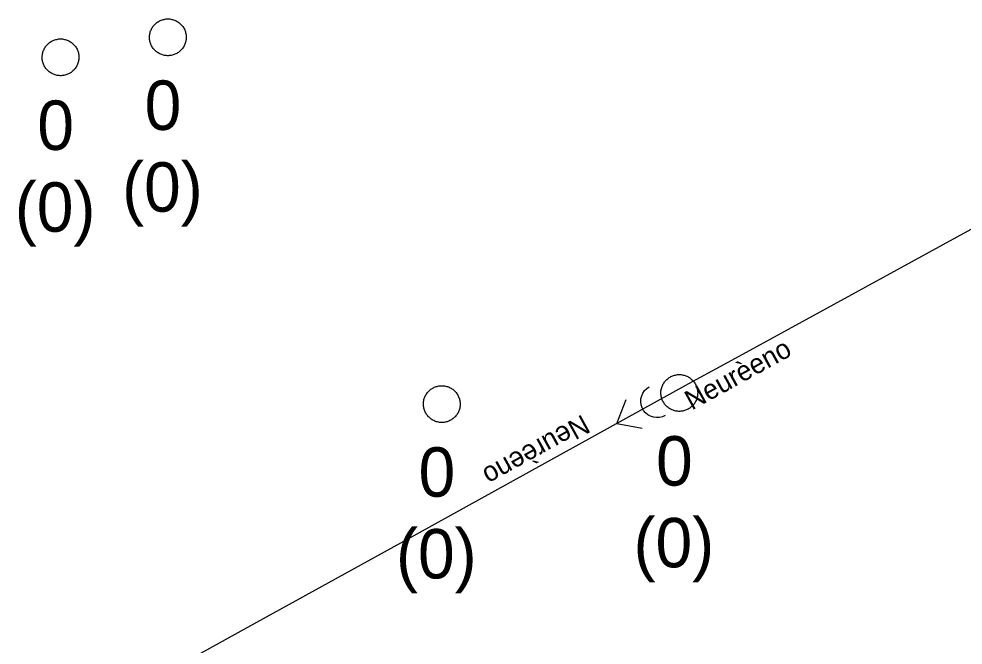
# Model space of a CAD drawing. Extents: x -606452 to -604459, y -1157823 to -1156972.
# Drawn here: x -605992.25 to -605979.41, y -1157446.3 to -1157437.79 of the extents above; entities that cross this region are included whole.
import ezdxf

# ---------------------------------------------------------------- set-up
doc = ezdxf.new("R2010")
doc.units = 0
doc.layers.add('Stoka', color=7, linetype='Continuous')
doc.layers.add('Vstupní šachta stoky', color=7, linetype='Continuous')

msp = doc.modelspace()

# ---------------------------------------------------------------- linework, layer by layer
at = {"layer": 'Stoka'}
for points in [[(-605980.496, -1157441.303), (-605978.68, -1157440.31)], [(-605982.458, -1157442.377), (-605980.496, -1157441.303)], [(-605983.14, -1157442.75), (-605982.458, -1157442.377)], [(-605985.098, -1157443.831), (-605983.14, -1157442.75)], [(-605983.463, -1157443.185), (-605983.5, -1157443.201), (-605983.541, -1157443.21), (-605983.582, -1157443.212), (-605983.623, -1157443.206), (-605983.662, -1157443.193), (-605983.698, -1157443.173), (-605983.729, -1157443.146), (-605983.756, -1157443.114), (-605983.776, -1157443.078), (-605983.788, -1157443.039), (-605983.794, -1157442.998), (-605983.792, -1157442.957), (-605983.782, -1157442.917), (-605983.766, -1157442.879), (-605983.742, -1157442.845), (-605983.713, -1157442.816), (-605983.679, -1157442.793)], [(-605984.12, -1157443.291), (-605983.992, -1157442.965)], [(-605984.119, -1157443.292), (-605983.776, -1157443.356)], [(-605987.055, -1157444.911), (-605985.098, -1157443.831)], [(-605989.013, -1157445.992), (-605987.055, -1157444.911)], [(-605990.97, -1157447.073), (-605989.013, -1157445.992)]]:
    msp.add_lwpolyline(points, dxfattribs=at)
at = {"layer": 'Vstupní šachta stoky'}
for p, q in [((-605990.237, -1157437.795), (-605990.224, -1157437.795)), ((-605991.696, -1157438.067), (-605991.683, -1157438.067)), ((-605983.284, -1157442.627), (-605983.271, -1157442.627)), ((-605986.513, -1157442.778), (-605986.5, -1157442.778))]:
    msp.add_line(p, q, dxfattribs=at)
for points in [[(-605990.224, -1157437.795), (-605990.211, -1157437.795), (-605990.198, -1157437.796), (-605990.185, -1157437.798), (-605990.172, -1157437.801), (-605990.159, -1157437.804), (-605990.146, -1157437.807), (-605990.134, -1157437.812), (-605990.122, -1157437.817), (-605990.11, -1157437.823), (-605990.098, -1157437.829), (-605990.087, -1157437.836), (-605990.076, -1157437.844), (-605990.066, -1157437.852), (-605990.056, -1157437.86), (-605990.046, -1157437.869), (-605990.037, -1157437.879), (-605990.029, -1157437.889), (-605990.021, -1157437.9), (-605990.013, -1157437.911), (-605990.006, -1157437.922), (-605990, -1157437.934), (-605989.995, -1157437.946), (-605989.99, -1157437.958), (-605989.985, -1157437.97), (-605989.982, -1157437.983), (-605989.979, -1157437.996), (-605989.977, -1157438.009), (-605989.975, -1157438.022), (-605989.974, -1157438.035), (-605989.974, -1157438.048), (-605989.975, -1157438.062), (-605989.976, -1157438.075), (-605989.978, -1157438.088), (-605989.98, -1157438.101), (-605989.984, -1157438.113), (-605989.987, -1157438.126), (-605989.992, -1157438.138), (-605989.997, -1157438.151), (-605990.003, -1157438.162), (-605990.01, -1157438.174), (-605990.017, -1157438.185), (-605990.024, -1157438.196), (-605990.033, -1157438.206), (-605990.041, -1157438.216), (-605990.051, -1157438.225), (-605990.061, -1157438.234), (-605990.071, -1157438.243), (-605990.081, -1157438.25), (-605990.092, -1157438.258), (-605990.104, -1157438.264), (-605990.116, -1157438.27), (-605990.128, -1157438.276), (-605990.14, -1157438.28), (-605990.152, -1157438.285), (-605990.165, -1157438.288), (-605990.178, -1157438.291), (-605990.191, -1157438.293), (-605990.204, -1157438.294), (-605990.217, -1157438.295), (-605990.231, -1157438.295), (-605990.244, -1157438.294), (-605990.257, -1157438.293), (-605990.27, -1157438.291), (-605990.283, -1157438.288), (-605990.296, -1157438.285), (-605990.308, -1157438.28), (-605990.32, -1157438.276), (-605990.332, -1157438.27), (-605990.344, -1157438.264), (-605990.356, -1157438.258), (-605990.367, -1157438.25), (-605990.377, -1157438.243), (-605990.387, -1157438.234), (-605990.397, -1157438.225), (-605990.407, -1157438.216), (-605990.415, -1157438.206), (-605990.424, -1157438.196), (-605990.431, -1157438.185), (-605990.438, -1157438.174), (-605990.445, -1157438.162), (-605990.451, -1157438.151), (-605990.456, -1157438.138), (-605990.461, -1157438.126), (-605990.464, -1157438.113), (-605990.468, -1157438.101), (-605990.47, -1157438.088), (-605990.472, -1157438.075), (-605990.473, -1157438.062), (-605990.474, -1157438.048), (-605990.474, -1157438.035), (-605990.473, -1157438.022), (-605990.471, -1157438.009), (-605990.469, -1157437.996), (-605990.466, -1157437.983), (-605990.463, -1157437.97), (-605990.458, -1157437.958), (-605990.453, -1157437.946), (-605990.448, -1157437.934), (-605990.442, -1157437.922), (-605990.435, -1157437.911)], [(-605990.435, -1157437.911), (-605990.427, -1157437.9), (-605990.419, -1157437.889), (-605990.411, -1157437.879), (-605990.402, -1157437.869), (-605990.392, -1157437.86), (-605990.382, -1157437.852), (-605990.372, -1157437.844), (-605990.361, -1157437.836), (-605990.35, -1157437.829), (-605990.338, -1157437.823), (-605990.326, -1157437.817), (-605990.314, -1157437.812), (-605990.302, -1157437.807), (-605990.289, -1157437.804), (-605990.276, -1157437.801), (-605990.263, -1157437.798), (-605990.25, -1157437.796), (-605990.237, -1157437.795)], [(-605991.683, -1157438.067), (-605991.67, -1157438.067), (-605991.657, -1157438.068), (-605991.644, -1157438.07), (-605991.631, -1157438.073), (-605991.618, -1157438.076), (-605991.605, -1157438.079), (-605991.593, -1157438.084), (-605991.581, -1157438.089), (-605991.569, -1157438.095), (-605991.557, -1157438.101), (-605991.546, -1157438.108), (-605991.535, -1157438.116), (-605991.525, -1157438.124), (-605991.515, -1157438.132), (-605991.505, -1157438.141), (-605991.496, -1157438.151), (-605991.488, -1157438.161), (-605991.48, -1157438.172), (-605991.472, -1157438.183), (-605991.465, -1157438.194), (-605991.459, -1157438.206), (-605991.454, -1157438.218), (-605991.449, -1157438.23), (-605991.444, -1157438.242), (-605991.441, -1157438.255), (-605991.438, -1157438.268), (-605991.436, -1157438.281), (-605991.434, -1157438.294), (-605991.433, -1157438.307), (-605991.433, -1157438.32), (-605991.434, -1157438.334), (-605991.435, -1157438.347), (-605991.437, -1157438.36), (-605991.439, -1157438.373), (-605991.443, -1157438.385), (-605991.446, -1157438.398), (-605991.451, -1157438.41), (-605991.456, -1157438.423), (-605991.462, -1157438.434), (-605991.469, -1157438.446), (-605991.476, -1157438.457), (-605991.483, -1157438.468), (-605991.492, -1157438.478), (-605991.5, -1157438.488), (-605991.51, -1157438.497), (-605991.52, -1157438.506), (-605991.53, -1157438.515), (-605991.54, -1157438.522), (-605991.551, -1157438.53), (-605991.563, -1157438.536), (-605991.575, -1157438.542), (-605991.587, -1157438.548), (-605991.599, -1157438.552), (-605991.611, -1157438.557), (-605991.624, -1157438.56), (-605991.637, -1157438.563), (-605991.65, -1157438.565), (-605991.663, -1157438.566), (-605991.676, -1157438.567), (-605991.69, -1157438.567), (-605991.703, -1157438.566), (-605991.716, -1157438.565), (-605991.729, -1157438.563), (-605991.742, -1157438.56), (-605991.755, -1157438.557), (-605991.767, -1157438.552), (-605991.779, -1157438.548), (-605991.791, -1157438.542), (-605991.803, -1157438.536), (-605991.815, -1157438.53), (-605991.826, -1157438.522), (-605991.836, -1157438.515), (-605991.846, -1157438.506), (-605991.856, -1157438.497), (-605991.866, -1157438.488), (-605991.874, -1157438.478), (-605991.883, -1157438.468), (-605991.89, -1157438.457), (-605991.897, -1157438.446), (-605991.904, -1157438.434), (-605991.91, -1157438.423), (-605991.915, -1157438.41), (-605991.92, -1157438.398), (-605991.923, -1157438.385), (-605991.927, -1157438.373), (-605991.929, -1157438.36), (-605991.931, -1157438.347), (-605991.932, -1157438.334), (-605991.933, -1157438.32), (-605991.933, -1157438.307), (-605991.932, -1157438.294), (-605991.93, -1157438.281), (-605991.928, -1157438.268), (-605991.925, -1157438.255), (-605991.922, -1157438.242), (-605991.917, -1157438.23), (-605991.912, -1157438.218), (-605991.907, -1157438.206), (-605991.901, -1157438.194), (-605991.894, -1157438.183)], [(-605991.894, -1157438.183), (-605991.886, -1157438.172), (-605991.878, -1157438.161), (-605991.87, -1157438.151), (-605991.861, -1157438.141), (-605991.851, -1157438.132), (-605991.841, -1157438.124), (-605991.831, -1157438.116), (-605991.82, -1157438.108), (-605991.809, -1157438.101), (-605991.797, -1157438.095), (-605991.785, -1157438.089), (-605991.773, -1157438.084), (-605991.761, -1157438.079), (-605991.748, -1157438.076), (-605991.735, -1157438.073), (-605991.722, -1157438.07), (-605991.709, -1157438.068), (-605991.696, -1157438.067)], [(-605983.271, -1157442.627), (-605983.258, -1157442.627), (-605983.245, -1157442.628), (-605983.232, -1157442.63), (-605983.219, -1157442.633), (-605983.206, -1157442.636), (-605983.193, -1157442.639), (-605983.181, -1157442.644), (-605983.169, -1157442.649), (-605983.157, -1157442.655), (-605983.145, -1157442.661), (-605983.134, -1157442.668), (-605983.123, -1157442.676), (-605983.113, -1157442.684), (-605983.103, -1157442.692), (-605983.093, -1157442.701), (-605983.084, -1157442.711), (-605983.076, -1157442.721), (-605983.068, -1157442.732), (-605983.06, -1157442.743), (-605983.053, -1157442.754), (-605983.047, -1157442.766), (-605983.042, -1157442.778), (-605983.037, -1157442.79), (-605983.032, -1157442.802), (-605983.029, -1157442.815), (-605983.026, -1157442.828), (-605983.024, -1157442.841), (-605983.022, -1157442.854), (-605983.021, -1157442.867), (-605983.021, -1157442.88), (-605983.022, -1157442.894), (-605983.023, -1157442.907), (-605983.025, -1157442.92), (-605983.027, -1157442.933), (-605983.031, -1157442.945), (-605983.034, -1157442.958), (-605983.039, -1157442.97), (-605983.044, -1157442.983), (-605983.05, -1157442.994), (-605983.057, -1157443.006), (-605983.064, -1157443.017), (-605983.071, -1157443.028), (-605983.08, -1157443.038), (-605983.088, -1157443.048), (-605983.098, -1157443.057), (-605983.108, -1157443.066), (-605983.118, -1157443.075), (-605983.128, -1157443.082), (-605983.139, -1157443.09), (-605983.151, -1157443.096), (-605983.163, -1157443.102), (-605983.175, -1157443.108), (-605983.187, -1157443.112), (-605983.199, -1157443.117), (-605983.212, -1157443.12), (-605983.225, -1157443.123), (-605983.238, -1157443.125), (-605983.251, -1157443.126), (-605983.264, -1157443.127), (-605983.278, -1157443.127), (-605983.291, -1157443.126), (-605983.304, -1157443.125), (-605983.317, -1157443.123), (-605983.33, -1157443.12), (-605983.343, -1157443.117), (-605983.355, -1157443.112), (-605983.367, -1157443.108), (-605983.379, -1157443.102), (-605983.391, -1157443.096), (-605983.403, -1157443.09), (-605983.414, -1157443.082), (-605983.424, -1157443.075), (-605983.434, -1157443.066), (-605983.444, -1157443.057), (-605983.454, -1157443.048), (-605983.462, -1157443.038), (-605983.471, -1157443.028), (-605983.478, -1157443.017), (-605983.485, -1157443.006), (-605983.492, -1157442.994), (-605983.498, -1157442.983), (-605983.503, -1157442.97), (-605983.508, -1157442.958), (-605983.511, -1157442.945), (-605983.515, -1157442.933), (-605983.517, -1157442.92), (-605983.519, -1157442.907), (-605983.52, -1157442.894), (-605983.521, -1157442.88), (-605983.521, -1157442.867), (-605983.52, -1157442.854), (-605983.518, -1157442.841), (-605983.516, -1157442.828), (-605983.513, -1157442.815), (-605983.51, -1157442.802), (-605983.505, -1157442.79), (-605983.5, -1157442.778), (-605983.495, -1157442.766), (-605983.489, -1157442.754), (-605983.482, -1157442.743)], [(-605983.482, -1157442.743), (-605983.474, -1157442.732), (-605983.466, -1157442.721), (-605983.458, -1157442.711), (-605983.449, -1157442.701), (-605983.439, -1157442.692), (-605983.429, -1157442.684), (-605983.419, -1157442.676), (-605983.408, -1157442.668), (-605983.397, -1157442.661), (-605983.385, -1157442.655), (-605983.373, -1157442.649), (-605983.361, -1157442.644), (-605983.349, -1157442.639), (-605983.336, -1157442.636), (-605983.323, -1157442.633), (-605983.31, -1157442.63), (-605983.297, -1157442.628), (-605983.284, -1157442.627)], [(-605986.5, -1157442.778), (-605986.487, -1157442.778), (-605986.474, -1157442.779), (-605986.461, -1157442.781), (-605986.448, -1157442.784), (-605986.435, -1157442.787), (-605986.422, -1157442.79), (-605986.41, -1157442.795), (-605986.398, -1157442.8), (-605986.386, -1157442.806), (-605986.374, -1157442.812), (-605986.363, -1157442.819), (-605986.352, -1157442.827), (-605986.342, -1157442.835), (-605986.332, -1157442.843), (-605986.322, -1157442.852), (-605986.313, -1157442.862), (-605986.305, -1157442.872), (-605986.297, -1157442.883), (-605986.289, -1157442.894), (-605986.282, -1157442.905), (-605986.276, -1157442.917), (-605986.271, -1157442.929), (-605986.266, -1157442.941), (-605986.261, -1157442.953), (-605986.258, -1157442.966), (-605986.255, -1157442.979), (-605986.253, -1157442.992), (-605986.251, -1157443.005), (-605986.25, -1157443.018), (-605986.25, -1157443.031), (-605986.251, -1157443.045), (-605986.252, -1157443.058), (-605986.254, -1157443.071), (-605986.256, -1157443.084), (-605986.26, -1157443.096), (-605986.263, -1157443.109), (-605986.268, -1157443.121), (-605986.273, -1157443.134), (-605986.279, -1157443.145), (-605986.286, -1157443.157), (-605986.293, -1157443.168), (-605986.3, -1157443.179), (-605986.309, -1157443.189), (-605986.317, -1157443.199), (-605986.327, -1157443.208), (-605986.337, -1157443.217), (-605986.347, -1157443.226), (-605986.357, -1157443.233), (-605986.368, -1157443.241), (-605986.38, -1157443.247), (-605986.392, -1157443.253), (-605986.404, -1157443.259), (-605986.416, -1157443.263), (-605986.428, -1157443.268), (-605986.441, -1157443.271), (-605986.454, -1157443.274), (-605986.467, -1157443.276), (-605986.48, -1157443.277), (-605986.493, -1157443.278), (-605986.507, -1157443.278), (-605986.52, -1157443.277), (-605986.533, -1157443.276), (-605986.546, -1157443.274), (-605986.559, -1157443.271), (-605986.572, -1157443.268), (-605986.584, -1157443.263), (-605986.596, -1157443.259), (-605986.608, -1157443.253), (-605986.62, -1157443.247), (-605986.632, -1157443.241), (-605986.643, -1157443.233), (-605986.653, -1157443.226), (-605986.663, -1157443.217), (-605986.673, -1157443.208), (-605986.683, -1157443.199), (-605986.691, -1157443.189), (-605986.7, -1157443.179), (-605986.707, -1157443.168), (-605986.714, -1157443.157), (-605986.721, -1157443.145), (-605986.727, -1157443.134), (-605986.732, -1157443.121), (-605986.737, -1157443.109), (-605986.74, -1157443.096), (-605986.744, -1157443.084), (-605986.746, -1157443.071), (-605986.748, -1157443.058), (-605986.749, -1157443.045), (-605986.75, -1157443.031), (-605986.75, -1157443.018), (-605986.749, -1157443.005), (-605986.747, -1157442.992), (-605986.745, -1157442.979), (-605986.742, -1157442.966), (-605986.739, -1157442.953), (-605986.734, -1157442.941), (-605986.729, -1157442.929), (-605986.724, -1157442.917), (-605986.718, -1157442.905), (-605986.711, -1157442.894)], [(-605986.711, -1157442.894), (-605986.703, -1157442.883), (-605986.695, -1157442.872), (-605986.687, -1157442.862), (-605986.678, -1157442.852), (-605986.668, -1157442.843), (-605986.658, -1157442.835), (-605986.648, -1157442.827), (-605986.637, -1157442.819), (-605986.626, -1157442.812), (-605986.614, -1157442.806), (-605986.602, -1157442.8), (-605986.59, -1157442.795), (-605986.578, -1157442.79), (-605986.565, -1157442.787), (-605986.552, -1157442.784), (-605986.539, -1157442.781), (-605986.526, -1157442.779), (-605986.513, -1157442.778)]]:
    msp.add_lwpolyline(points, dxfattribs=at)

# ---------------------------------------------------------------- texts
at = {"layer": 'Stoka'}
for rotation, p in [(28.9018, (-605983.101, -1157443.117)), (208.9018, (-605984.588, -1157443.162))]:
    msp.add_text('Neurèeno', height=0.2683, rotation=rotation, dxfattribs=at).set_placement(p)
at = {"layer": 'Vstupní šachta stoky'}
for s, height, p in [('0', 0.671, (-605990.54, -1157439.303)), ('0', 0.671, (-605991.999, -1157439.575)), ('(0)', 0.6708, (-605990.846, -1157440.414)), ('(0)', 0.6708, (-605992.305, -1157440.686)), ('0', 0.671, (-605983.587, -1157444.135)), ('0', 0.671, (-605986.816, -1157444.286)), ('(0)', 0.6708, (-605983.893, -1157445.246)), ('(0)', 0.6708, (-605987.122, -1157445.397))]:
    msp.add_text(s, height=height, dxfattribs=at).set_placement(p)

doc.saveas('drawing.dxf')
